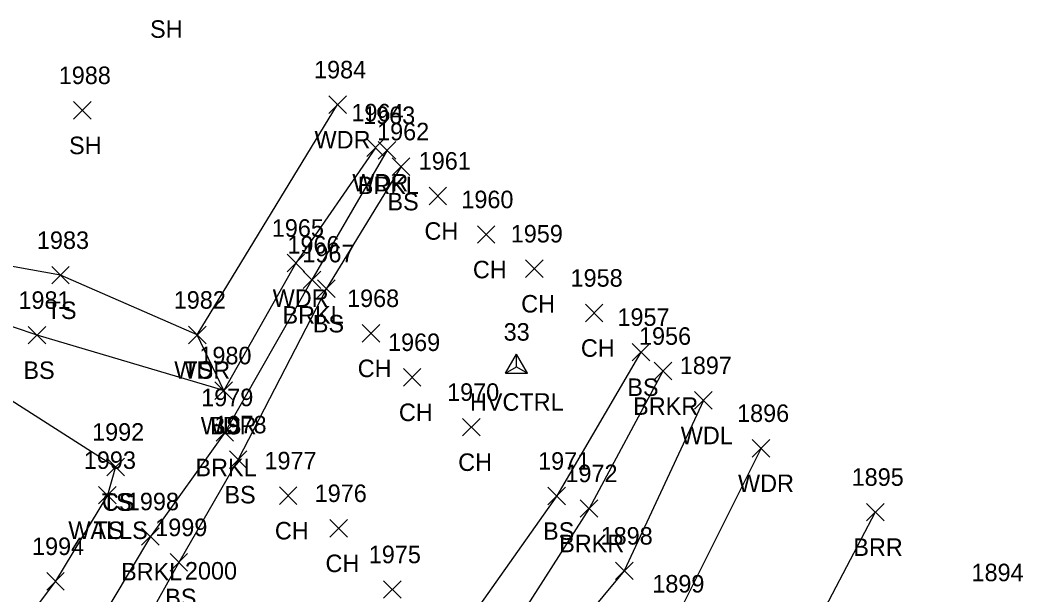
# Model space of a CAD drawing. Extents: x 1499292 to 1501024, y 534584 to 538043.
# Drawn here: x 1499887.8 to 1500002.3, y 537792.4 to 537858 of the extents above; entities that cross this region are included whole.
import ezdxf

# ---------------------------------------------------------------- set-up
doc = ezdxf.new("R2010")
doc.units = 0
for name, color, linetype in [('C_A', 7, 'Continuous'), ('C_I', 7, 'Continuous'), ('CPSM', 7, 'Continuous'), ('L_A', 7, 'Continuous'), ('L_I', 7, 'Continuous'), ('L_TIC', 7, 'Continuous'), ('LABL', 7, 'Continuous'), ('LAWA', 7, 'Continuous'), ('LAWE', 7, 'Continuous'), ('LELB', 7, 'Continuous'), ('LWS', 7, 'Continuous')]:
    doc.layers.add(name, color=color, linetype=linetype)

msp = doc.modelspace()

# ---------------------------------------------------------------- linework, layer by layer
at = {"layer": 'CPSM'}
for p, q in [((1499943.25, 537817.71), (1499944.5, 537819.88)), ((1499945.75, 537817.71), (1499944.5, 537819.88)), ((1499944.5, 537818.43), (1499944.5, 537819.88)), ((1499943.25, 537817.71), (1499944.5, 537818.43)), ((1499944.5, 537818.43), (1499944.5, 537818.43)), ((1499944.5, 537818.43), (1499945.75, 537817.71)), ((1499943.25, 537817.71), (1499945.75, 537817.71))]:
    msp.add_line(p, q, dxfattribs=at)
at = {"layer": 'L_TIC'}
for points in [[(1499923.08, 537847.37), (1499925.08, 537849.37)], [(1499925.08, 537847.37), (1499923.08, 537849.37)], [(1499893.94, 537846.72), (1499895.94, 537848.72)], [(1499895.94, 537846.72), (1499893.94, 537848.72)], [(1499927.4, 537842.46), (1499929.4, 537844.46)], [(1499929.4, 537842.46), (1499927.4, 537844.46)], [(1499928.73, 537842.16), (1499930.73, 537844.16)], [(1499930.73, 537842.16), (1499928.73, 537844.16)], [(1499930.33, 537840.3), (1499932.33, 537842.3)], [(1499932.33, 537840.3), (1499930.33, 537842.3)], [(1499934.52, 537836.95), (1499936.52, 537838.95)], [(1499936.52, 537836.95), (1499934.52, 537838.95)], [(1499940.04, 537832.55), (1499942.04, 537834.55)], [(1499942.04, 537832.55), (1499940.04, 537834.55)], [(1499918.31, 537829.29), (1499920.31, 537831.29)], [(1499920.31, 537829.29), (1499918.31, 537831.29)], [(1499891.45, 537827.9), (1499893.45, 537829.9)], [(1499893.45, 537827.9), (1499891.45, 537829.9)], [(1499945.55, 537828.64), (1499947.55, 537830.64)], [(1499947.55, 537828.64), (1499945.55, 537830.64)], [(1499920.15, 537827.37), (1499922.15, 537829.37)], [(1499922.15, 537827.37), (1499920.15, 537829.37)], [(1499921.8, 537826.37), (1499923.8, 537828.37)], [(1499923.8, 537826.37), (1499921.8, 537828.37)], [(1499952.37, 537823.59), (1499954.37, 537825.59)], [(1499954.37, 537823.59), (1499952.37, 537825.59)], [(1499888.77, 537821.06), (1499890.77, 537823.06)], [(1499890.77, 537821.06), (1499888.77, 537823.06)], [(1499907.06, 537821.08), (1499909.06, 537823.08)], [(1499909.06, 537821.08), (1499907.06, 537823.08)], [(1499907.06, 537821.08), (1499909.06, 537823.08)], [(1499909.06, 537821.08), (1499907.06, 537823.08)], [(1499926.9, 537821.27), (1499928.9, 537823.27)], [(1499928.9, 537821.27), (1499926.9, 537823.27)], [(1499957.72, 537819.12), (1499959.72, 537821.12)], [(1499959.72, 537819.12), (1499957.72, 537821.12)], [(1499931.59, 537816.25), (1499933.59, 537818.25)], [(1499933.59, 537816.25), (1499931.59, 537818.25)], [(1499960.23, 537816.96), (1499962.23, 537818.96)], [(1499962.23, 537816.96), (1499960.23, 537818.96)], [(1499910.08, 537814.73), (1499912.08, 537816.73)], [(1499912.08, 537814.73), (1499910.08, 537816.73)], [(1499910.08, 537814.73), (1499912.08, 537816.73)], [(1499912.08, 537814.73), (1499910.08, 537816.73)], [(1499964.84, 537813.61), (1499966.84, 537815.61)], [(1499966.84, 537813.61), (1499964.84, 537815.61)], [(1499938.36, 537810.56), (1499940.36, 537812.56)], [(1499940.36, 537810.56), (1499938.36, 537812.56)], [(1499910.21, 537809.95), (1499912.21, 537811.95)], [(1499912.21, 537809.95), (1499910.21, 537811.95)], [(1499971.43, 537808.15), (1499973.43, 537810.15)], [(1499973.43, 537808.15), (1499971.43, 537810.15)], [(1499897.74, 537806.01), (1499899.74, 537808.01)], [(1499899.74, 537806.01), (1499897.74, 537808.01)], [(1499897.74, 537806.01), (1499899.74, 537808.01)], [(1499899.74, 537806.01), (1499897.74, 537808.01)], [(1499911.72, 537806.85), (1499913.72, 537808.85)], [(1499913.72, 537806.85), (1499911.72, 537808.85)], [(1499896.8, 537802.79), (1499898.8, 537804.79)], [(1499898.8, 537802.79), (1499896.8, 537804.79)], [(1499896.8, 537802.79), (1499898.8, 537804.79)], [(1499898.8, 537802.79), (1499896.8, 537804.79)], [(1499917.43, 537802.74), (1499919.43, 537804.74)], [(1499919.43, 537802.74), (1499917.43, 537804.74)], [(1499948.1, 537802.7), (1499950.1, 537804.7)], [(1499950.1, 537802.7), (1499948.1, 537804.7)], [(1499951.79, 537801.28), (1499953.79, 537803.28)], [(1499953.79, 537801.28), (1499951.79, 537803.28)], [(1499984.47, 537800.86), (1499986.47, 537802.86)], [(1499986.47, 537800.86), (1499984.47, 537802.86)], [(1499901.71, 537798.07), (1499903.71, 537800.07)], [(1499903.71, 537798.07), (1499901.71, 537800.07)], [(1499923.21, 537799.01), (1499925.21, 537801.01)], [(1499925.21, 537799.01), (1499923.21, 537801.01)], [(1499904.96, 537795.12), (1499906.96, 537797.12)], [(1499906.96, 537795.12), (1499904.96, 537797.12)], [(1499955.81, 537794.15), (1499957.81, 537796.15)], [(1499957.81, 537794.15), (1499955.81, 537796.15)], [(1499890.88, 537792.96), (1499892.88, 537794.96)], [(1499892.88, 537792.96), (1499890.88, 537794.96)], [(1499929.33, 537792.03), (1499931.33, 537794.03)], [(1499931.33, 537792.03), (1499929.33, 537794.03)]]:
    msp.add_lwpolyline(points, dxfattribs=at)
at = {"layer": 'LABL'}
msp.add_lwpolyline([(1499985.47, 537801.86), (1499975.64, 537783.14), (1499970.04, 537762.7), (1499961.5, 537757.03), (1499956.57, 537742.21), (1499948.78, 537731.89), (1499940.2, 537717.91), (1499933.77, 537706.2), (1499925.61, 537690.19), (1499917.9, 537679.73), (1499908.46, 537671.89), (1499888.04, 537683.7), (1499880.15, 537690.56), (1499889.26, 537696.2)], dxfattribs=at)
at = {"layer": 'LAWA'}
for points in [[(1499928.4, 537843.46), (1499919.31, 537830.29), (1499911.08, 537815.73), (1499908.06, 537822.08), (1499924.08, 537848.37)], [(1499965.84, 537814.61), (1499956.81, 537795.15), (1499949.7, 537786.61), (1499937.81, 537776.42), (1499929.69, 537766.37), (1499922.29, 537760.07), (1499904.96, 537742.29), (1499895.53, 537730.65), (1499881.15, 537718.44), (1499882.2, 537711.08), (1499876.18, 537705.71)], [(1499972.43, 537809.15), (1499962.71, 537789.68), (1499956.25, 537767.27), (1499944.76, 537752.79), (1499936.94, 537741.71), (1499930.81, 537724.98), (1499924.57, 537711.68), (1499920.04, 537699.68), (1499913.29, 537691.15), (1499908.68, 537691.35), (1499901.03, 537688.05), (1499897.23, 537689.74), (1499889.26, 537696.2), (1499876.18, 537705.71)]]:
    msp.add_lwpolyline(points, dxfattribs=at)
at = {"layer": 'LAWE'}
for points in [[(1499929.73, 537843.16), (1499921.15, 537828.37), (1499911.21, 537810.95), (1499902.71, 537799.07), (1499891.7, 537780.61), (1499878.48, 537766), (1499867.22, 537750.8), (1499855.37, 537733.55), (1499847.56, 537720.49), (1499833.23, 537714.68)], [(1499961.23, 537817.96), (1499952.79, 537802.28), (1499941.1, 537783.95), (1499931.6, 537774.68), (1499919.4, 537762.85), (1499904.5, 537744.85), (1499892.59, 537734.12), (1499878.53, 537718.77), (1499876.49, 537709.73), (1499874.08, 537712.66)]]:
    msp.add_lwpolyline(points, dxfattribs=at)
at = {"layer": 'LELB'}
for points in [[(1499931.33, 537841.3), (1499922.8, 537827.37), (1499912.72, 537807.85), (1499905.96, 537796.12), (1499895.82, 537778.01), (1499880.55, 537762.56), (1499870.86, 537749.78), (1499857.65, 537732.09), (1499849.89, 537720.06), (1499839.9, 537710.15), (1499830.87, 537699.25), (1499819.75, 537691.27), (1499813.25, 537682.44), (1499807.24, 537678.73), (1499801.4, 537680.95), (1499789.92, 537664.22), (1499779.13, 537655.09), (1499771.86, 537652.25), (1499758.58, 537645.46), (1499745.45, 537639.29), (1499734.4, 537633.25), (1499715.96, 537632.7), (1499700.46, 537632.22)], [(1499911.08, 537815.73), (1499889.77, 537822.06), (1499878.92, 537825.71), (1499862.05, 537824.01), (1499856.27, 537825.79), (1499837.82, 537837.38), (1499818.51, 537817.66), (1499809.61, 537800.99), (1499826.14, 537787.44), (1499812.81, 537767.45), (1499825.68, 537756.51), (1499830.24, 537743.5)], [(1499908.06, 537822.08), (1499892.45, 537828.9), (1499861.5, 537834.45)], [(1499862.05, 537824.01), (1499882.67, 537817.28), (1499898.74, 537807.01)], [(1499958.72, 537820.12), (1499949.1, 537803.7), (1499937.21, 537786.88), (1499926.5, 537779.14), (1499915.43, 537766.61), (1499901.39, 537746.71), (1499889.51, 537737.27), (1499877.77, 537721.1), (1499874.08, 537712.66), (1499871.12, 537712.1), (1499865.76, 537707.44), (1499861.54, 537702.35), (1499859.64, 537699.06)], [(1499898.74, 537807.01), (1499897.8, 537803.79)]]:
    msp.add_lwpolyline(points, dxfattribs=at)
at = {"layer": 'LWS'}
msp.add_lwpolyline([(1499897.8, 537803.79), (1499891.88, 537793.96), (1499883.28, 537782.61), (1499874.39, 537769.05), (1499862.6, 537755.25), (1499849.48, 537739.23), (1499844.99, 537730.52)], dxfattribs=at)

# ---------------------------------------------------------------- texts
at = {"layer": 'C_A'}
msp.add_text('HVCTRL', height=2, dxfattribs=at).set_placement((1499939.19, 537813.43))
at = {"layer": 'C_I'}
msp.add_text('33', height=2, dxfattribs=at).set_placement((1499943.04, 537821.43))
at = {"layer": 'L_A'}
for s, p in [('SH', (1499902.67, 537856)), ('SH', (1499893.42, 537842.72)), ('WDR', (1499921.45, 537843.37)), ('WDR', (1499925.76, 537838.46)), ('BRKL', (1499926.38, 537838.16)), ('BS', (1499929.77, 537836.3)), ('CH', (1499934, 537832.95)), ('CH', (1499939.53, 537828.55)), ('WDR', (1499916.67, 537825.29)), ('CH', (1499945.04, 537824.64)), ('TS', (1499890.86, 537823.9)), ('BRKL', (1499917.79, 537823.37)), ('BS', (1499921.25, 537822.37)), ('CH', (1499951.86, 537819.59)), ('BS', (1499888.21, 537817.06)), ('WDR', (1499905.43, 537817.08)), ('TS', (1499906.47, 537817.08)), ('CH', (1499926.38, 537817.27)), ('BS', (1499957.16, 537815.12)), ('BRKR', (1499957.82, 537812.96)), ('CH', (1499931.08, 537812.25)), ('WDR', (1499908.45, 537810.73)), ('BS', (1499909.52, 537810.73)), ('WDL', (1499963.26, 537809.61)), ('BRKL', (1499907.85, 537805.95)), ('CH', (1499937.85, 537806.56)), ('WDR', (1499969.8, 537804.15)), ('BS', (1499911.16, 537802.85)), ('TS', (1499897.15, 537802.01)), ('CS', (1499897.18, 537802.01)), ('WALLS', (1499893.34, 537798.79)), ('TS', (1499896.21, 537798.79)), ('CH', (1499916.92, 537798.74)), ('BS', (1499947.54, 537798.7)), ('BRKR', (1499949.38, 537797.28)), ('BRR', (1499982.96, 537796.86)), ('CH', (1499922.7, 537795.01)), ('BRKL', (1499899.36, 537794.07)), ('BS', (1499904.4, 537791.12))]:
    msp.add_text(s, height=2, dxfattribs=at).set_placement(p)
at = {"layer": 'L_I'}
for s, p in [('1988', (1499892.24, 537850.72)), ('1984', (1499921.39, 537851.37)), ('1964', (1499925.66, 537846.46)), ('1963', (1499926.99, 537846.16)), ('1962', (1499928.59, 537844.3)), ('1961', (1499933.34, 537840.95)), ('1960', (1499938.21, 537836.55)), ('1965', (1499916.57, 537833.29)), ('1959', (1499943.85, 537832.64)), ('1983', (1499889.75, 537831.9)), ('1966', (1499918.35, 537831.37)), ('1967', (1499920.06, 537830.37)), ('1958', (1499950.68, 537827.59)), ('1981', (1499887.64, 537825.06)), ('1982', (1499905.37, 537825.08)), ('1982', (1499905.37, 537825.08)), ('1968', (1499925.16, 537825.27)), ('1957', (1499956.03, 537823.12)), ('1956', (1499958.49, 537820.96)), ('1969', (1499929.84, 537820.25)), ('1980', (1499908.3, 537818.73)), ('1980', (1499908.3, 537818.73)), ('1897', (1499963.15, 537817.61)), ('1979', (1499908.51, 537813.95)), ('1970', (1499936.58, 537814.56)), ('1896', (1499969.69, 537812.15)), ('1978', (1499910.02, 537810.85)), ('1992', (1499896.05, 537810.01)), ('1992', (1499896.05, 537810.01)), ('1993', (1499895.11, 537806.79)), ('1993', (1499895.11, 537806.79)), ('1977', (1499915.73, 537806.74)), ('1971', (1499946.97, 537806.7)), ('1972', (1499950.09, 537805.28)), ('1895', (1499982.77, 537804.86)), ('1976', (1499921.46, 537803.01)), ('1998', (1499900.02, 537802.07)), ('1999', (1499903.26, 537799.12)), ('1898', (1499954.11, 537798.15)), ('1994', (1499889.19, 537796.96)), ('1975', (1499927.64, 537796.03)), ('2000', (1499906.65, 537794.16)), ('1894', (1499996.46, 537793.97)), ('1899', (1499960.01, 537792.68)), ('1899', (1499960.01, 537792.68))]:
    msp.add_text(s, height=2, dxfattribs=at).set_placement(p)

doc.saveas('drawing.dxf')
